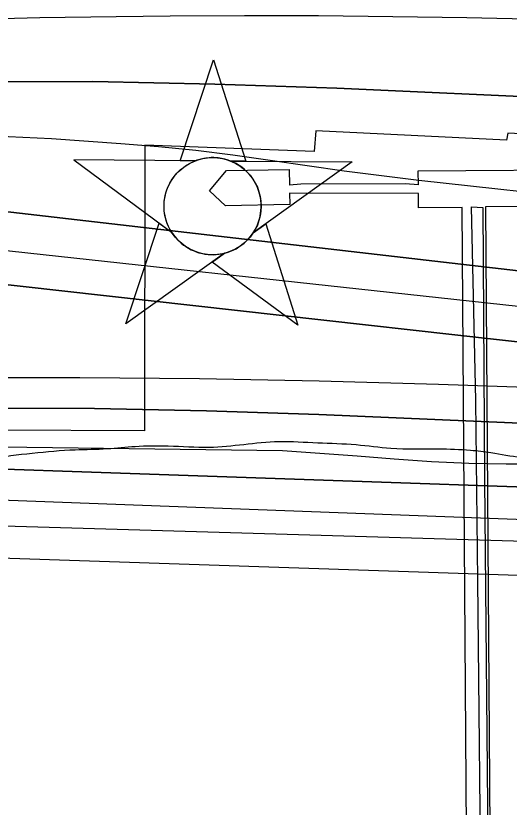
# Model space of a CAD drawing. Extents: x 3297772 to 3335630, y 634068 to 659439.
# Drawn here: x 3328586.4 to 3328896.7, y 645314.8 to 645812.8 of the extents above; entities that cross this region are included whole.
import ezdxf

# ---------------------------------------------------------------- set-up
doc = ezdxf.new("R2010")
doc.units = 0
for name, color, linetype in [('V-CHAN-DOCK', 7, 'Continuous'), ('V-CHAN-NAID', 7, 'Continuous'), ('V-RIVR-EDGE', 7, 'Continuous'), ('V-RRAP-RVMT', 7, 'Continuous'), ('V-TOPO-DPTH', 7, 'Continuous'), ('V-TOPO-MAJR', 7, 'Continuous'), ('V-TOPO-MINR', 7, 'Continuous'), ('V-TOPO-WATR', 7, 'Continuous'), ('V-UTIL-LINE', 7, 'Continuous')]:
    doc.layers.add(name, color=color, linetype=linetype)

msp = doc.modelspace()

# ---------------------------------------------------------------- linework, layer by layer
at = {"layer": 'V-CHAN-DOCK'}
msp.add_line((3328839.63, 645701.11), (3328758.64, 645701.27), dxfattribs=at)
for points in [[(3328758.64, 645701.27), (3328758.84, 645694.1), (3328718.35, 645693.3), (3328708.19, 645702.72), (3328718.83, 645715.43), (3328758.4, 645716.21), (3328758.65, 645706.32)], [(3328839.61, 645706.49), (3328839.53, 645715.31), (3328959.52, 645716.16), (3328959.54, 645713.77), (3329001.56, 645714.06), (3329001.54, 645716.64), (3329040.86, 645716.92), (3329041.32, 645706.88)], [(3328839.61, 645706.49), (3328831.37, 645707.05), (3328765.68, 645706.85), (3328758.65, 645706.32)], [(3329041.61, 645701.13), (3329040.99, 645697.88), (3329001.26, 645697.6), (3329001.25, 645699.59), (3328960.67, 645699.31), (3328960.71, 645693.27), (3328881.78, 645692.71), (3328886.27, 645058.52), (3328871.63, 645058.41), (3328867.15, 645692.21), (3328839.69, 645692.02), (3328839.63, 645701.11)]]:
    msp.add_lwpolyline(points, dxfattribs=at)
at = {"layer": 'V-CHAN-NAID'}
for points in [[(3328699.3, 645721.58), (3328689.71, 645721.65), (3328710.83, 645785.14), (3328731.06, 645721.36), (3328721.47, 645721.43), (3328719.9, 645722), (3328717.8, 645722.62), (3328715.76, 645723.08), (3328713.72, 645723.38), (3328712.56, 645723.5), (3328711.02, 645723.58), (3328709.3, 645723.58), (3328707.93, 645723.51), (3328706.02, 645723.31), (3328704.66, 645723.09), (3328702.88, 645722.7), (3328701.35, 645722.28), (3328700.31, 645721.95)], [(3328699.3, 645721.58), (3328622.81, 645722.13), (3328684.37, 645676.73), (3328683.26, 645678.64), (3328682.45, 645680.26), (3328681.62, 645682.23), (3328680.93, 645684.29), (3328680.56, 645685.61), (3328680.2, 645687.23), (3328679.96, 645688.68), (3328679.77, 645690.28), (3328679.66, 645692.01), (3328679.65, 645693.59), (3328679.75, 645695.67), (3328679.94, 645697.29), (3328680.33, 645699.49), (3328680.81, 645701.41), (3328681.41, 645703.3), (3328682.07, 645704.98), (3328682.79, 645706.57), (3328683.61, 645708.1), (3328684.67, 645709.84), (3328685.7, 645711.31), (3328686.7, 645712.58), (3328687.7, 645713.72), (3328689.01, 645715.06), (3328690.06, 645716.03), (3328691.78, 645717.42), (3328692.99, 645718.29), (3328694.68, 645719.36), (3328696.41, 645720.31), (3328697.86, 645720.99)], [(3328721.47, 645721.43), (3328797.96, 645720.88), (3328735.76, 645676.36), (3328736.67, 645677.85), (3328737.65, 645679.7), (3328738.37, 645681.28), (3328739.1, 645683.24), (3328739.65, 645685.02), (3328740.05, 645686.66), (3328740.41, 645688.67), (3328740.59, 645690.24), (3328740.72, 645692.45), (3328740.69, 645694.51), (3328740.5, 645696.73), (3328740.23, 645698.49), (3328739.74, 645700.72), (3328739.1, 645702.86), (3328738.35, 645704.84), (3328737.71, 645706.29), (3328736.7, 645708.2), (3328735.64, 645709.93), (3328734.42, 645711.63), (3328733.16, 645713.17), (3328731.89, 645714.53), (3328730.26, 645716.06), (3328728.51, 645717.48), (3328726.83, 645718.65), (3328724.94, 645719.79), (3328723.47, 645720.55)], [(3328717.73, 645663.46), (3328655.53, 645618.93), (3328676.65, 645682.42), (3328684.37, 645676.73), (3328685, 645675.76), (3328686.39, 645673.9), (3328687.6, 645672.49), (3328689.07, 645670.98), (3328690.46, 645669.73), (3328691.91, 645668.58), (3328693.31, 645667.59), (3328694.99, 645666.55), (3328696.71, 645665.64), (3328698.5, 645664.83), (3328699.94, 645664.28), (3328701.57, 645663.75), (3328703.8, 645663.18), (3328705.33, 645662.9), (3328707.35, 645662.64), (3328708.89, 645662.54), (3328710.75, 645662.51), (3328712.44, 645662.59), (3328714.15, 645662.77), (3328716.05, 645663.08)], [(3328735.76, 645676.36), (3328743.56, 645681.94), (3328763.78, 645618.17), (3328709.93, 645657.88), (3328717.73, 645663.46), (3328719.4, 645663.93), (3328721.01, 645664.49), (3328723.17, 645665.41), (3328724.9, 645666.29), (3328726.77, 645667.4), (3328728.51, 645668.62), (3328730.06, 645669.86), (3328731.35, 645671.03), (3328732.73, 645672.45), (3328733.93, 645673.85), (3328735.05, 645675.32)]]:
    msp.add_lwpolyline(points, close=True, dxfattribs=at)
msp.add_circle((3328710.18, 645693.05), 30.54, dxfattribs=at)
at = {"layer": 'V-RIVR-EDGE'}
msp.add_spline([(3325196.76, 645366.57), (3325219.07, 645371.99), (3325232.62, 645380.37), (3325238.11, 645381.45), (3325244.69, 645381.43), (3325256.03, 645384.7), (3325270.28, 645383.93), (3325278.69, 645383.91), (3325292.94, 645383.87), (3325303.18, 645385.68), (3325337.93, 645393.27), (3325341.96, 645396.18), (3325345.26, 645400.19), (3325350.02, 645402.74), (3325363.55, 645407.09), (3325383.3, 645410.34), (3325403.77, 645410.65), (3325424.61, 645412.06), (3325447.65, 645414.56), (3325474.71, 645418.52), (3325488.24, 645421.04), (3325503.6, 645423.2), (3325524.43, 645423.51), (3325540.88, 645421.28), (3325546.37, 645422.36), (3325555.87, 645423.43), (3325573.43, 645427.41), (3325598.29, 645430.64), (3325642.54, 645437.11), (3325676.18, 645439.95), (3325709.08, 645440.6), (3325736.86, 645438.7), (3325745.63, 645439.05), (3325778.18, 645445.91), (3325790.25, 645447.71), (3325816.2, 645448.01), (3325841.42, 645446.85), (3325861.17, 645447.9), (3325877.99, 645450.78), (3325891.88, 645451.48), (3325905.04, 645450.72), (3325915.64, 645449.96), (3325925.51, 645449.94), (3325931.73, 645453.58), (3325946.36, 645457.2), (3325975.98, 645462.24), (3326020.59, 645466.52), (3326051.66, 645467.17), (3326078.35, 645468.93), (3326092.26, 645474.75), (3326108.35, 645477.63), (3326121.15, 645479.43), (3326134.67, 645479.39), (3326146.37, 645479), (3326156.98, 645483.73), (3326173.06, 645481.86), (3326186.58, 645479.63), (3326209.25, 645482.5), (3326231.92, 645484.27), (3326245.82, 645486.8), (3326251.3, 645487.51), (3326255.69, 645487.5), (3326266.65, 645484.55), (3326272.13, 645484.9), (3326286.76, 645485.6), (3326304.31, 645487.02), (3326331.71, 645482.93), (3326352.19, 645483.24), (3326375.22, 645483.92), (3326399.71, 645484.95), (3326430.42, 645487.07), (3326472.11, 645494.64), (3326504.66, 645500.78), (3326533.19, 645508.02), (3326555.14, 645512.72), (3326569.77, 645515.24), (3326590.6, 645516.28), (3326611.44, 645516.96), (3326626.07, 645517.29), (3326648.74, 645520.16), (3326682.73, 645518.61), (3326701.37, 645519.67), (3326720.39, 645522.91), (3326726.24, 645522.89), (3326745.6, 645516.63), (3326754.37, 645517.71), (3326767.18, 645522.43), (3326775.22, 645522.41), (3326789.47, 645520.91), (3326806.64, 645515.75), (3326817.97, 645513.16), (3326835.51, 645512.75), (3326847.57, 645511.63), (3326853.78, 645509.42), (3326864.75, 645508.29), (3326886.31, 645508.61), (3326901.66, 645506.01), (3326929.42, 645497.17), (3326947.69, 645495.3), (3326969.62, 645490.49), (3326983.5, 645489.36), (3327007.99, 645487.47), (3327024.79, 645482.31), (3327048.53, 645473.84), (3327083.59, 645460.96), (3327102.59, 645457.26), (3327123.05, 645450.63), (3327142.04, 645445.1), (3327153.38, 645445.8), (3327176.02, 645437.34), (3327197.58, 645434.36), (3327219.15, 645434.31), (3327235.22, 645431.71), (3327254.59, 645429.83), (3327257.15, 645427.63), (3327254.58, 645423.62), (3327249.09, 645419.98), (3327247.62, 645417.42), (3327250.17, 645413.76), (3327256.38, 645412.65), (3327262.23, 645412.63), (3327269.91, 645413.71), (3327273.57, 645415.53), (3327277.23, 645418.81), (3327282.37, 645427.57), (3327290.05, 645429.75), (3327306.5, 645429.71), (3327316.74, 645430.05), (3327337.57, 645429.63), (3327362.43, 645429.2), (3327376.69, 645429.53), (3327392.41, 645433.15), (3327421.31, 645438.93), (3327454.21, 645442.13), (3327473.95, 645442.45), (3327488.21, 645443.15), (3327510.89, 645448.57), (3327539.05, 645455.08), (3327565.4, 645464.89), (3327591.75, 645477.62), (3327596.87, 645480.16), (3327603.46, 645484.17), (3327608.95, 645487.08), (3327619.57, 645492.9), (3327619.57, 645494.37), (3327617.02, 645498.39), (3327616.66, 645500.59), (3327617.4, 645502.05), (3327621.42, 645504.6), (3327628.37, 645504.94), (3327642.63, 645507.47), (3327647.02, 645508.55), (3327651.79, 645514.39), (3327652.52, 645515.85), (3327653.64, 645524.26), (3327655.1, 645524.62), (3327658.03, 645524.61), (3327668.26, 645523.85), (3327673.01, 645523.84), (3327674.11, 645522.74), (3327674.47, 645519.82), (3327680.68, 645519.8), (3327691.65, 645521.24), (3327699.33, 645523.05), (3327707.74, 645523.39), (3327709.93, 645524.12), (3327712.14, 645527.4), (3327715.43, 645530.32), (3327716.9, 645531.41), (3327729.69, 645531.38), (3327739.2, 645532.09), (3327745.78, 645532.44), (3327750.9, 645534.98), (3327757.12, 645537.53), (3327772.48, 645538.95), (3327784.91, 645539.65), (3327802.45, 645538.88), (3327817.07, 645535.91), (3327829.86, 645534.06), (3327842.28, 645532.93), (3327856.91, 645533.26), (3327866.41, 645534.33), (3327870.44, 645536.51), (3327879.22, 645537.22), (3327886.16, 645537.57), (3327892.01, 645538.65), (3327898.23, 645538.64), (3327904.08, 645538.62), (3327915.77, 645534.94), (3327925.63, 645534.55), (3327947.21, 645537.06), (3327969.14, 645537.73), (3327991.81, 645538.04), (3328022.88, 645537.6), (3328037.49, 645535.74), (3328060.16, 645536.04), (3328088.31, 645536.34), (3328117.55, 645537.37), (3328121.94, 645535.89), (3328132.53, 645533.67), (3328150.81, 645535.09), (3328167.63, 645534.32), (3328186.64, 645536.83), (3328199.44, 645540.09), (3328214.44, 645541.88), (3328232.35, 645542.93), (3328250.99, 645542.15), (3328289.37, 645541.69), (3328309.85, 645543.84), (3328325.21, 645547.82), (3328337.3, 645556.56), (3328349.76, 645568.96), (3328357.82, 645579.54), (3328362.59, 645586.47), (3328365.52, 645587.93), (3328369.54, 645588.28), (3328387.82, 645586.41), (3328406.82, 645583.07), (3328410.84, 645583.06), (3328415.59, 645584.15), (3328422.17, 645584.13), (3328433.86, 645580.81), (3328450.66, 645574.56), (3328468.55, 645563.91), (3328480.23, 645556.57), (3328490.82, 645555.09), (3328505.81, 645553.22), (3328518.95, 645546.97), (3328533.19, 645539.99), (3328537.57, 645539.25), (3328541.23, 645539.97), (3328548.17, 645537.4), (3328551.82, 645534.1), (3328555.84, 645532.63), (3328561.68, 645532.25), (3328569.73, 645533.69), (3328596.79, 645537.64), (3328623.85, 645539.77), (3328643.95, 645540.45), (3328661.5, 645541.87), (3328682.34, 645542.18), (3328707.93, 645541.39), (3328751.8, 645544.94), (3328776.29, 645544.14), (3328800.41, 645542.99), (3328822.34, 645540.74), (3328852.31, 645540.3), (3328872.42, 645539.52), (3328885.21, 645538.03), (3328904.21, 645535.05), (3328911.52, 645534.67), (3328920.29, 645534.65), (3328935.65, 645535.34), (3328949.9, 645535.67), (3328970.74, 645535.26), (3328996.69, 645533), (3329015.69, 645532.22), (3329030.32, 645534.01), (3329055.19, 645539.07), (3329082.26, 645548.5), (3329110.8, 645559.4), (3329140.81, 645572.85), (3329150.69, 645574.29), (3329156.53, 645572.81), (3329161.99, 645564.03), (3329167.83, 645559.26), (3329176.96, 645555.22), (3329189.39, 645555.19), (3329198.9, 645558.09), (3329204.02, 645560.27), (3329207.32, 645563.91), (3329210.26, 645571.22), (3329213.2, 645575.96), (3329221.99, 645583.25), (3329230.78, 645588.35), (3329243.95, 645594.9), (3329264.07, 645601.43), (3329299.92, 645609.38), (3329325.51, 645612.24), (3329356.22, 645614.36), (3329383.65, 645617.58), (3329433.01, 645624.4), (3329465.56, 645631.27), (3329478.74, 645637.45), (3329492.65, 645643.26), (3329501.79, 645643.97), (3329512.02, 645644.68), (3329517.87, 645644.66), (3329517.87, 645642.84), (3329522.24, 645637.71), (3329527.36, 645636.6), (3329531.01, 645636.95), (3329539.79, 645639.13), (3329550.03, 645641.66), (3329558.44, 645641.64), (3329571.59, 645637.95), (3329581.45, 645634.27), (3329594.96, 645629.49), (3329608.46, 645619.22), (3329621.6, 645611.14), (3329628.55, 645610.03), (3329633.3, 645610.38), (3329647.95, 645620.58), (3329662.22, 645626.03), (3329671.72, 645627.1), (3329687.81, 645626.33), (3329707.91, 645624.82), (3329744.09, 645622.54), (3329761.64, 645621.76), (3329766.75, 645621.02), (3329774.06, 645620.64), (3329779.18, 645621.35), (3329786.85, 645618.41), (3329792.32, 645614.74), (3329809.5, 645610.68), (3329840.92, 645606.94)], degree=3, dxfattribs=at)
at = {"layer": 'V-RRAP-RVMT'}
for p, q in [((3328775.01, 645740.38), (3328774.04, 645727.43)), ((3328895.01, 645734.62), (3328775.01, 645740.38)), ((3328895.86, 645738.98), (3328895.01, 645734.62)), ((3329023.94, 645731.75), (3328895.86, 645738.98)), ((3328667.46, 645731.49), (3328667.29, 645551.71)), ((3328774.04, 645727.43), (3328667.46, 645731.49)), ((3328667.29, 645551.71), (3328528.08, 645552.31))]:
    msp.add_line(p, q, dxfattribs=at)
at = {"layer": 'V-TOPO-DPTH'}
for points in [[(3329871.44, 645694.63), (3328981.92, 645754.14), (3328977.12, 645755.08), (3328972.32, 645755.99), (3328967.5, 645756.83), (3328962.69, 645757.64), (3328958.63, 645758.29), (3328955.83, 645758.72), (3328953.03, 645759.13), (3328950.22, 645759.48), (3328947.4, 645759.82), (3328944.58, 645760.1), (3328941.76, 645760.34), (3328938.94, 645760.53), (3328936.11, 645760.69), (3328788.36, 645767.25), (3328711.65, 645769.86), (3328634.93, 645771.41), (3328558.19, 645771.36)], [(3329871.44, 645694.63), (3328981.92, 645754.14), (3328977.12, 645755.08), (3328972.32, 645755.99), (3328967.5, 645756.83), (3328962.69, 645757.64), (3328958.63, 645758.29), (3328955.83, 645758.72), (3328953.03, 645759.13), (3328950.22, 645759.48), (3328947.4, 645759.82), (3328944.58, 645760.1), (3328941.76, 645760.34), (3328938.94, 645760.53), (3328936.11, 645760.69), (3328788.36, 645767.25), (3328711.65, 645769.86), (3328634.93, 645771.41), (3328558.19, 645771.36)], [(3328563.6, 645737.8), (3328608.96, 645735.52), (3328652.56, 645732.57), (3328676.08, 645730.66), (3328699.54, 645728.34), (3328722.94, 645725.4), (3328746.29, 645722.04), (3328769.63, 645718.53), (3328792.99, 645715.24), (3328816.4, 645712.26), (3328839.84, 645709.5), (3328954.61, 645696.75), (3328968.73, 645695.08), (3328982.83, 645693.29), (3328996.9, 645691.31), (3329010.96, 645689.2), (3329041.07, 645684.48), (3329046.77, 645683.56), (3329052.47, 645682.61), (3329058.17, 645681.6), (3329884.33, 645672.54)], [(3328563.6, 645737.8), (3328608.96, 645735.52), (3328652.56, 645732.57), (3328676.08, 645730.66), (3328699.54, 645728.34), (3328722.94, 645725.4), (3328746.29, 645722.04), (3328769.63, 645718.53), (3328792.99, 645715.24), (3328816.4, 645712.26), (3328839.84, 645709.5), (3328954.61, 645696.75), (3328968.73, 645695.08), (3328982.83, 645693.29), (3328996.9, 645691.31), (3329010.96, 645689.2), (3329041.07, 645684.48), (3329046.77, 645683.56), (3329052.47, 645682.61), (3329058.17, 645681.6), (3329884.33, 645672.54)], [(3327825.26, 645635.42), (3327872.01, 645641.55), (3327918.71, 645648.04), (3327965.38, 645654.78), (3328250.59, 645697.13), (3328263.31, 645698.86), (3328276.05, 645700.38), (3328288.83, 645701.6), (3328301.62, 645702.6), (3328360.26, 645706.5), (3328380.9, 645707.38), (3328401.54, 645707.61), (3328422.17, 645706.87), (3328442.79, 645705.48), (3328463.32, 645703.16), (3328991.51, 645642.16), (3329009.52, 645640.89), (3329027.52, 645639.56), (3329914.72, 645652.64)], [(3329914.72, 645652.64), (3329027.52, 645639.56), (3329009.52, 645640.89), (3328991.51, 645642.16), (3328463.32, 645703.16), (3328442.79, 645705.48), (3328422.17, 645706.87), (3328401.54, 645707.61), (3328380.9, 645707.38), (3328360.26, 645706.5), (3328301.62, 645702.6), (3328288.83, 645701.6), (3328276.05, 645700.38), (3328263.31, 645698.86), (3328250.59, 645697.13), (3327965.38, 645654.78), (3327918.71, 645648.04), (3327872.01, 645641.55), (3327825.26, 645635.42)], [(3329708.6, 645615.94), (3329063.42, 645593.06), (3329029.48, 645595.08), (3329014.33, 645595.95), (3328999.18, 645596.76), (3328287.56, 645676.42), (3328285.54, 645676.73), (3328281.15, 645676.53), (3328279.85, 645676.38), (3328279.42, 645676.32), (3327714.71, 645586)], [(3327714.71, 645586), (3328279.42, 645676.32), (3328279.85, 645676.38), (3328281.15, 645676.53), (3328285.54, 645676.73), (3328287.56, 645676.42), (3328999.18, 645596.76), (3329014.33, 645595.95), (3329029.48, 645595.08), (3329063.42, 645593.06), (3329708.6, 645615.94)], [(3329404.83, 645571.94), (3329305.29, 645566.5), (3329205.7, 645561.88), (3329019.73, 645554.38), (3329013.08, 645554.15), (3329006.44, 645553.97), (3328999.79, 645553.87), (3328993.14, 645553.81), (3328976.04, 645553.77), (3328966.34, 645553.84), (3328956.65, 645554.01), (3328946.96, 645554.35), (3328937.27, 645554.81), (3328927.58, 645555.33), (3328917.89, 645555.83), (3328908.2, 645556.28), (3328898.51, 645556.71), (3328776.92, 645561.86), (3328706.42, 645564.21), (3328635.91, 645565.7), (3328565.39, 645565.92)], [(3328565.39, 645565.92), (3328635.91, 645565.7), (3328706.42, 645564.21), (3328776.92, 645561.86), (3328898.51, 645556.71), (3328908.2, 645556.28), (3328917.89, 645555.83), (3328927.58, 645555.33), (3328937.27, 645554.81), (3328946.96, 645554.35), (3328956.65, 645554.01), (3328966.34, 645553.84), (3328976.04, 645553.77), (3328993.14, 645553.81), (3328999.79, 645553.87), (3329006.44, 645553.97), (3329013.08, 645554.15), (3329019.73, 645554.38), (3329205.7, 645561.88), (3329305.29, 645566.5), (3329404.83, 645571.94)], [(3329381.39, 645539.81), (3329320.01, 645535.53), (3329258.63, 645531.26), (3329197.25, 645527.02), (3329135.87, 645522.79), (3329066.32, 645518.01), (3329039.7, 645516.32), (3329013.08, 645514.8), (3328986.44, 645513.54), (3328475.99, 645531.09), (3328440.81, 645530.31), (3328353.8, 645526.79), (3328330.33, 645525.74), (3328306.87, 645524.55), (3328283.42, 645523.16), (3327893.59, 645516.37), (3327870.23, 645517.38), (3327846.88, 645518.11), (3327823.53, 645518.34)]]:
    msp.add_lwpolyline(points, dxfattribs=at)
at = {"layer": 'V-TOPO-MAJR'}
for points in [[(3329945.97, 645731.42), (3329114.29, 645796.61), (3329103.32, 645798.37), (3329092.28, 645799.69), (3329081.21, 645800.73), (3329009.12, 645806.06), (3328986.22, 645807.58), (3328963.31, 645808.85), (3328940.38, 645809.77), (3328917.44, 645810.44), (3328870.09, 645811.47), (3328823.47, 645812.26), (3328776.85, 645812.76), (3328730.22, 645812.82), (3328683.59, 645812.59), (3328649.56, 645812.27), (3328601.56, 645811.51), (3328553.57, 645810.35)], [(3327817.26, 645419.53), (3328312.72, 645480.27), (3328314.63, 645480.48), (3328316.54, 645480.63), (3328321.51, 645480.97), (3328324.06, 645481.01), (3328326.61, 645480.78), (3328329.14, 645480.37), (3328331.65, 645479.86), (3328939.97, 645459.59), (3328987.39, 645463.33), (3329002.75, 645464.82), (3329006.72, 645464.68), (3329010.49, 645463.92), (3329013.93, 645462.22), (3329935.14, 645464.35)]]:
    msp.add_lwpolyline(points, dxfattribs=at)
at = {"layer": 'V-TOPO-MINR'}
for points in [[(3328558.19, 645771.36), (3328634.93, 645771.41), (3328711.65, 645769.86), (3328788.36, 645767.25), (3328936.11, 645760.69), (3328938.94, 645760.53), (3328941.76, 645760.34), (3328944.58, 645760.1), (3328947.4, 645759.82), (3328950.22, 645759.48), (3328953.03, 645759.13), (3328955.83, 645758.72), (3328958.63, 645758.29), (3328962.69, 645757.64), (3328967.5, 645756.83), (3328972.32, 645755.99), (3328977.12, 645755.08), (3328981.92, 645754.14), (3329871.44, 645694.63)], [(3328563.6, 645737.8), (3328608.96, 645735.52), (3328652.56, 645732.57), (3328676.08, 645730.66), (3328699.54, 645728.34), (3328722.94, 645725.4), (3328746.29, 645722.04), (3328769.63, 645718.53), (3328792.99, 645715.24), (3328816.4, 645712.26), (3328839.84, 645709.5), (3328954.61, 645696.75), (3328968.73, 645695.08), (3328982.83, 645693.29), (3328996.9, 645691.31), (3329010.96, 645689.2), (3329041.07, 645684.48), (3329046.77, 645683.56), (3329052.47, 645682.61), (3329058.17, 645681.6), (3329884.33, 645672.54)], [(3327825.26, 645635.42), (3327872.01, 645641.55), (3327918.71, 645648.04), (3327965.38, 645654.78), (3328250.59, 645697.13), (3328263.31, 645698.86), (3328276.05, 645700.38), (3328288.83, 645701.6), (3328301.62, 645702.6), (3328360.26, 645706.5), (3328380.9, 645707.38), (3328401.54, 645707.61), (3328422.17, 645706.87), (3328442.79, 645705.48), (3328463.32, 645703.16), (3328991.51, 645642.16), (3329009.52, 645640.89), (3329027.52, 645639.56), (3329914.72, 645652.64)], [(3327813.96, 645616.66), (3327838.98, 645620.35), (3328265.61, 645686.23), (3328271.92, 645687.13), (3328278.25, 645687.93), (3328284.6, 645688.58), (3328290.96, 645689.13), (3328322.91, 645691.52), (3328333.06, 645692.01), (3328343.2, 645692.13), (3328353.34, 645691.72), (3328363.47, 645690.95), (3328373.54, 645689.6), (3328383.53, 645687.85), (3328393.39, 645685.51), (3329021.77, 645617.12), (3329048.08, 645615.41), (3329737.09, 645628.89)], [(3327714.71, 645586), (3328279.42, 645676.32), (3328279.85, 645676.38), (3328281.15, 645676.53), (3328285.54, 645676.73), (3328287.56, 645676.42), (3328999.18, 645596.76), (3329014.33, 645595.95), (3329029.48, 645595.08), (3329063.42, 645593.06), (3329708.6, 645615.94)], [(3328551.45, 645585.12), (3328626.69, 645585.18), (3328701.91, 645584.63), (3328777.12, 645583.14), (3328852.32, 645581.04), (3328993.64, 645576.23), (3328998.18, 645576.06), (3329002.72, 645575.88), (3329007.25, 645575.67), (3329011.79, 645575.44), (3329022.62, 645574.87), (3329027.45, 645574.64), (3329032.28, 645574.44), (3329037.11, 645574.28), (3329041.95, 645574.14), (3329046.78, 645574.07), (3329051.61, 645574.05), (3329056.45, 645574.11), (3329061.28, 645574.22), (3329259.91, 645580.28), (3329364.02, 645584.19), (3329468.07, 645589.08)], [(3328368.21, 645544.4), (3328754.11, 645539.28), (3328777.58, 645537.65), (3328801.03, 645535.86), (3328824.47, 645533.96), (3328847.93, 645532.36), (3328871.39, 645531.24), (3328894.88, 645530.87), (3328918.39, 645530.98), (3328975.41, 645532.16), (3328992.69, 645532.61), (3329009.97, 645533.18), (3329027.23, 645533.95), (3329044.5, 645534.85), (3329172.81, 645542.22), (3329254.2, 645547.25), (3329335.55, 645552.74), (3329416.86, 645558.93)], [(3327823.53, 645518.34), (3327846.88, 645518.11), (3327870.23, 645517.38), (3327893.59, 645516.37), (3328283.42, 645523.16), (3328306.87, 645524.55), (3328330.33, 645525.74), (3328353.8, 645526.79), (3328440.81, 645530.31), (3328475.99, 645531.09), (3328986.44, 645513.54), (3329013.08, 645514.8), (3329039.7, 645516.32), (3329066.32, 645518.01), (3329135.87, 645522.79), (3329197.25, 645527.02), (3329258.63, 645531.26), (3329320.01, 645535.53), (3329381.39, 645539.81)], [(3327771.48, 645489.6), (3328309.68, 645508.58), (3328324.99, 645509.52), (3328340.29, 645510.36), (3328404.86, 645513.6), (3328426.82, 645514.21), (3328448.77, 645514.16), (3328470.7, 645513.11), (3328492.6, 645511.4), (3328945.74, 645494.32), (3328980.82, 645496.15), (3329015.88, 645498.18), (3329050.93, 645500.52), (3329085.97, 645503.05), (3329097.51, 645503.94), (3329138.33, 645506.9), (3329179.15, 645509.64), (3329220, 645512.06), (3329260.86, 645514.25), (3329274.71, 645514.94), (3329322.52, 645516.99), (3329370.34, 645518.62), (3329418.18, 645519.61)], [(3328386.42, 645497.51), (3328977.87, 645480.03), (3328998.17, 645481.29), (3329018.47, 645482.66), (3329038.76, 645484.17), (3329059.04, 645485.79), (3329079.33, 645487.33), (3329099.63, 645488.67), (3329119.94, 645489.71), (3329140.27, 645490.54), (3329140.52, 645490.55), (3329160.98, 645490.95), (3329181.43, 645490.96), (3329888.39, 645514.64)]]:
    msp.add_lwpolyline(points, dxfattribs=at)
at = {"layer": 'V-TOPO-WATR'}
msp.add_lwpolyline([(3328565.39, 645565.92), (3328635.91, 645565.7), (3328706.42, 645564.21), (3328776.92, 645561.86), (3328898.51, 645556.71), (3328908.2, 645556.28), (3328917.89, 645555.83), (3328927.58, 645555.33), (3328937.27, 645554.81), (3328946.96, 645554.35), (3328956.65, 645554.01), (3328966.34, 645553.84), (3328976.04, 645553.77), (3328993.14, 645553.81), (3328999.79, 645553.87), (3329006.44, 645553.97), (3329013.08, 645554.15), (3329019.73, 645554.38), (3329205.7, 645561.88), (3329305.29, 645566.5), (3329404.83, 645571.94)], dxfattribs=at)
at = {"layer": 'V-UTIL-LINE'}
msp.add_lwpolyline([(3328886.14, 645077.38), (3328881.2, 645077.79), (3328879.32, 645230.02), (3328876.91, 645457.52), (3328875.81, 645570.66), (3328873.07, 645692.64), (3328880.06, 645692.22), (3328881.1, 645520.88), (3328883.3, 645292.95), (3328884.09, 645087.87), (3328886.06, 645087.99)], dxfattribs=at)

doc.saveas('drawing.dxf')
